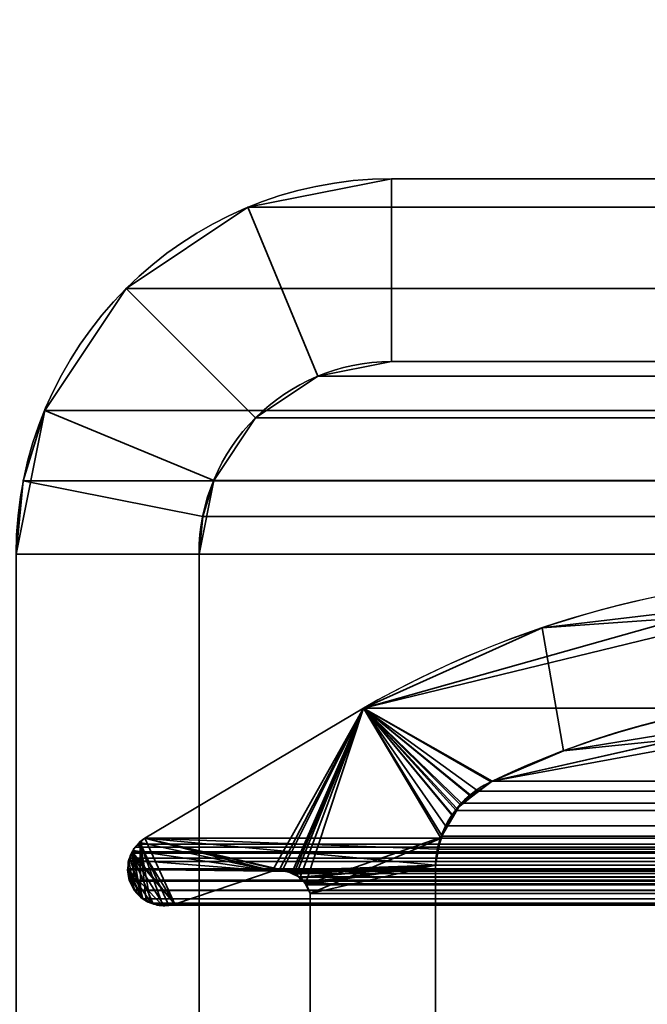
# Model space of a CAD drawing. Header units: millimetres. Extents: x -603 to 3703, y -120 to 193.
# Tile 329 of 656: x 1011 to 1016, y 11 to 19. Entities that reach past the tile are written whole.
import ezdxf

# ---------------------------------------------------------------- set-up
doc = ezdxf.new("R2010")
doc.units = ezdxf.units.MM
doc.layers.add('152', color=7, linetype='Continuous', true_color=0xffffff)

# ---------------------------------------------------------------- blocks, each defined once
blk = doc.blocks.new('UG_SURFACE_002')
at = {"layer": '152', "color": 252, "linetype": 'Continuous', "lineweight": 35}
for points in [[(2177.5, -35, 2213.0001), (2177.5, 174.4, 2213.0001), (822.5, 174.4, 2213.0001), (822.5, -35, 2213.0001)], [(972.5, -35, 2063), (972.5, 174.4, 2063), (2027.4999, 174.4, 2063), (2027.4999, -35, 2063)]]:
    blk.add_3dface(points, dxfattribs=at)
blk = doc.blocks.new('UG_SURFACE_087')
at = {"layer": '152', "color": 252, "linetype": 'Continuous', "lineweight": 35}
for points in [[(1014.08, 17.5, 2019.4199), (1014.08, 17.5, -7), (1012.9013, 17.2655, -7), (1012.9013, 17.2655, 2020.5986)], [(1014.08, 17.5, 2019.4199), (1012.9013, 17.2655, 2020.5986), (1013.4754, 15.8797, 2020.0245), (1014.08, 16, 2019.4199)], [(1014.08, 16, -7), (1013.4754, 15.8797, -7), (1012.9013, 17.2655, -7), (1014.08, 17.5, -7)], [(1014.08, 17.5, 2019.4199), (1022.39, 17.5, 2011.1101), (1022.39, 17.5, -7), (1014.08, 17.5, -7)], [(1014.08, 16, 2019.4199), (1022.39, 16, 2011.1101), (1022.39, 17.5, 2011.1101), (1014.08, 17.5, 2019.4199)], [(1014.08, 17.5, -7), (1022.39, 17.5, -7), (1022.39, 16, -7), (1014.08, 16, -7)], [(1012.9013, 17.2655, 2020.5986), (1012.9013, 17.2655, -7), (1011.9021, 16.5979, -7), (1011.9021, 16.5979, 2021.5979)], [(1012.9013, 17.2655, 2020.5986), (1011.9021, 16.5979, 2021.5979), (1012.9628, 15.5372, 2020.5371), (1013.4754, 15.8797, 2020.0245)], [(1011.9021, 16.5979, -7), (1012.9013, 17.2655, -7), (1013.4754, 15.8797, -7), (1012.9628, 15.5372, -7)], [(1011.9021, 16.5979, 2021.5979), (1011.9021, 16.5979, -7), (1011.2344, 15.5987, -7), (1011.2344, 15.5987, 2022.2654)], [(1012.6203, 15.0246, 2020.8797), (1012.9628, 15.5372, 2020.5371), (1011.9021, 16.5979, 2021.5979), (1011.2344, 15.5987, 2022.2654)], [(1012.9628, 15.5372, -7), (1012.6203, 15.0246, -7), (1011.2344, 15.5987, -7), (1011.9021, 16.5979, -7)], [(1013.4754, 15.8797, 2020.0245), (1013.4754, 15.8797, -7), (1014.08, 16, -7), (1014.08, 16, 2019.4199)], [(1014.08, 16, 2019.4199), (1014.08, 16, -7), (1022.39, 16, -7), (1022.39, 16, 2011.1101)], [(1012.9628, 15.5372, 2020.5371), (1012.9628, 15.5372, -7), (1013.4754, 15.8797, -7), (1013.4754, 15.8797, 2020.0245)], [(1011, 14.42, -7), (1011.0592, 15.0209, 2022.4409), (1011.2344, 15.5987, 2022.2654)], [(1011.2344, 15.5987, 2022.2654), (1011.2344, 15.5987, -7), (1011, 14.42, -7)], [(1011, 14.42, -7), (1011.2344, 15.5987, -7), (1012.6203, 15.0246, -7), (1012.5, 14.42, -7)], [(1012.5303, 14.7282, 2020.9696), (1012.6203, 15.0246, 2020.8797), (1011.2344, 15.5987, 2022.2654), (1011.0592, 15.0209, 2022.4409)], [(1012.6203, 15.0246, 2020.8797), (1012.6203, 15.0246, -7), (1012.9628, 15.5372, -7), (1012.9628, 15.5372, 2020.5371)], [(1011, 14.42, -7), (1011, 14.42, 2022.5), (1011.0592, 15.0209, 2022.4409)], [(1012.5, 14.42, 2020.9999), (1012.5303, 14.7282, 2020.9696), (1011.0592, 15.0209, 2022.4409), (1011, 14.42, 2022.5)], [(1012.5, 14.42, -7), (1012.6203, 15.0246, -7), (1012.6203, 15.0246, 2020.8797)], [(1012.6203, 15.0246, 2020.8797), (1012.5303, 14.7282, 2020.9696), (1012.5, 14.42, -7)], [(1012.5303, 14.7282, 2020.9696), (1012.5, 14.42, 2020.9999), (1012.5, 14.42, -7)], [(1011, 14.42, 2022.5), (1011, -46.92, 2022.5), (1012.5, -46.92, 2020.9999), (1012.5, 14.42, 2020.9999)], [(1012.5, 14.42, -7), (1012.5, -46.92, -7), (1011, -46.92, -7), (1011, 14.42, -7)], [(1012.5, -46.92, 2020.9999), (1012.5, -46.92, -7), (1012.5, 14.42, -7), (1012.5, 14.42, 2020.9999)]]:
    blk.add_3dface(points, dxfattribs=at)
blk = doc.blocks.new('UG_SURFACE_088')
at = {"layer": '152', "color": 252, "linetype": 'Continuous', "lineweight": 35}
for points in [[(1014.08, 17.5, 2019.4199), (1014.08, 17.5, -7), (1012.9013, 17.2655, -7), (1012.9013, 17.2655, 2020.5986)], [(1014.08, 17.5, 2019.4199), (1012.9013, 17.2655, 2020.5986), (1013.4754, 15.8797, 2020.0245), (1014.08, 16, 2019.4199)], [(1014.08, 16, -7), (1013.4754, 15.8797, -7), (1012.9013, 17.2655, -7), (1014.08, 17.5, -7)], [(1014.08, 17.5, 2019.4199), (1022.39, 17.5, 2011.1101), (1022.39, 17.5, -7), (1014.08, 17.5, -7)], [(1014.08, 16, 2019.4199), (1022.39, 16, 2011.1101), (1022.39, 17.5, 2011.1101), (1014.08, 17.5, 2019.4199)], [(1014.08, 17.5, -7), (1022.39, 17.5, -7), (1022.39, 16, -7), (1014.08, 16, -7)], [(1012.9013, 17.2655, 2020.5986), (1012.9013, 17.2655, -7), (1011.9021, 16.5979, -7), (1011.9021, 16.5979, 2021.5979)], [(1012.9013, 17.2655, 2020.5986), (1011.9021, 16.5979, 2021.5979), (1012.9628, 15.5372, 2020.5371), (1013.4754, 15.8797, 2020.0245)], [(1011.9021, 16.5979, -7), (1012.9013, 17.2655, -7), (1013.4754, 15.8797, -7), (1012.9628, 15.5372, -7)], [(1011.9021, 16.5979, 2021.5979), (1011.9021, 16.5979, -7), (1011.2344, 15.5987, -7), (1011.2344, 15.5987, 2022.2654)], [(1012.6203, 15.0246, 2020.8797), (1012.9628, 15.5372, 2020.5371), (1011.9021, 16.5979, 2021.5979), (1011.2344, 15.5987, 2022.2654)], [(1012.9628, 15.5372, -7), (1012.6203, 15.0246, -7), (1011.2344, 15.5987, -7), (1011.9021, 16.5979, -7)], [(1013.4754, 15.8797, 2020.0245), (1013.4754, 15.8797, -7), (1014.08, 16, -7), (1014.08, 16, 2019.4199)], [(1014.08, 16, 2019.4199), (1014.08, 16, -7), (1022.39, 16, -7), (1022.39, 16, 2011.1101)], [(1012.9628, 15.5372, 2020.5371), (1012.9628, 15.5372, -7), (1013.4754, 15.8797, -7), (1013.4754, 15.8797, 2020.0245)], [(1011, 14.42, -7), (1011.0592, 15.0209, 2022.4409), (1011.2344, 15.5987, 2022.2654)], [(1011.2344, 15.5987, 2022.2654), (1011.2344, 15.5987, -7), (1011, 14.42, -7)], [(1011, 14.42, -7), (1011.2344, 15.5987, -7), (1012.6203, 15.0246, -7), (1012.5, 14.42, -7)], [(1012.5303, 14.7282, 2020.9696), (1012.6203, 15.0246, 2020.8797), (1011.2344, 15.5987, 2022.2654), (1011.0592, 15.0209, 2022.4409)], [(1012.6203, 15.0246, 2020.8797), (1012.6203, 15.0246, -7), (1012.9628, 15.5372, -7), (1012.9628, 15.5372, 2020.5371)], [(1011, 14.42, -7), (1011, 14.42, 2022.5), (1011.0592, 15.0209, 2022.4409)], [(1012.5, 14.42, 2020.9999), (1012.5303, 14.7282, 2020.9696), (1011.0592, 15.0209, 2022.4409), (1011, 14.42, 2022.5)], [(1012.5, 14.42, -7), (1012.6203, 15.0246, -7), (1012.6203, 15.0246, 2020.8797)], [(1012.6203, 15.0246, 2020.8797), (1012.5303, 14.7282, 2020.9696), (1012.5, 14.42, -7)], [(1012.5303, 14.7282, 2020.9696), (1012.5, 14.42, 2020.9999), (1012.5, 14.42, -7)], [(1011, 14.42, 2022.5), (1011, -46.92, 2022.5), (1012.5, -46.92, 2020.9999), (1012.5, 14.42, 2020.9999)], [(1012.5, 14.42, -7), (1012.5, -46.92, -7), (1011, -46.92, -7), (1011, 14.42, -7)], [(1012.5, -46.92, 2020.9999), (1012.5, -46.92, -7), (1012.5, 14.42, -7), (1012.5, 14.42, 2020.9999)]]:
    blk.add_3dface(points, dxfattribs=at)
blk = doc.blocks.new('UG_SURFACE_089')
at = {"layer": '152', "color": 252, "linetype": 'Continuous', "lineweight": 35}
for points in [[(1985.92, 17.5, 2019.4199), (1014.08, 17.5, 2019.4199), (1012.9013, 17.2655, 2020.5986), (1987.0987, 17.2655, 2020.5986)], [(1014.08, 16, 2019.4199), (1013.4754, 15.8797, 2020.0245), (1012.9013, 17.2655, 2020.5986), (1014.08, 17.5, 2019.4199)], [(1014.08, 17.5, 2019.4199), (1985.92, 17.5, 2019.4199), (1977.61, 17.5, 2011.1101), (1022.39, 17.5, 2011.1101)], [(1014.08, 17.5, 2019.4199), (1022.39, 17.5, 2011.1101), (1022.39, 16, 2011.1101), (1014.08, 16, 2019.4199)], [(1987.0987, 17.2655, 2020.5986), (1012.9013, 17.2655, 2020.5986), (1011.9021, 16.5979, 2021.5979), (1988.0979, 16.5979, 2021.5979)], [(1013.4754, 15.8797, 2020.0245), (1012.9628, 15.5372, 2020.5371), (1011.9021, 16.5979, 2021.5979), (1012.9013, 17.2655, 2020.5986)], [(1988.0979, 16.5979, 2021.5979), (1011.9021, 16.5979, 2021.5979), (1011.2344, 15.5987, 2022.2654), (1988.7656, 15.5987, 2022.2654)], [(1011.2344, 15.5987, 2022.2654), (1011.9021, 16.5979, 2021.5979), (1012.9628, 15.5372, 2020.5371), (1012.6203, 15.0246, 2020.8797)], [(1986.5246, 15.8797, 2020.0245), (1013.4754, 15.8797, 2020.0245), (1014.08, 16, 2019.4199), (1985.92, 16, 2019.4199)], [(1014.08, 16, 2019.4199), (1022.39, 16, 2011.1101), (1977.61, 16, 2011.1101), (1985.92, 16, 2019.4199)], [(1987.0372, 15.5372, 2020.5371), (1012.9628, 15.5372, 2020.5371), (1013.4754, 15.8797, 2020.0245), (1986.5246, 15.8797, 2020.0245)], [(1988.9408, 15.0209, 2022.4409), (1988.7656, 15.5987, 2022.2654), (1011.2344, 15.5987, 2022.2654), (1011.0592, 15.0209, 2022.4409)], [(1011.0592, 15.0209, 2022.4409), (1011.2344, 15.5987, 2022.2654), (1012.6203, 15.0246, 2020.8797), (1012.5303, 14.7282, 2020.9696)], [(1987.3797, 15.0246, 2020.8797), (1012.6203, 15.0246, 2020.8797), (1012.9628, 15.5372, 2020.5371), (1987.0372, 15.5372, 2020.5371)], [(1011.0592, 15.0209, 2022.4409), (1011, 14.42, 2022.5), (1989, 14.42, 2022.5)], [(1011, 14.42, 2022.5), (1011.0592, 15.0209, 2022.4409), (1012.5303, 14.7282, 2020.9696), (1012.5, 14.42, 2020.9999)], [(1011.0592, 15.0209, 2022.4409), (1989, 14.42, 2022.5), (1988.9408, 15.0209, 2022.4409)], [(1012.5303, 14.7282, 2020.9696), (1012.6203, 15.0246, 2020.8797), (1987.3797, 15.0246, 2020.8797), (1987.4697, 14.7282, 2020.9696)], [(1987.5, 14.42, 2020.9999), (1012.5, 14.42, 2020.9999), (1012.5303, 14.7282, 2020.9696)], [(1987.4697, 14.7282, 2020.9696), (1987.5, 14.42, 2020.9999), (1012.5303, 14.7282, 2020.9696)], [(1011, -46.92, 2022.5), (1989, -46.92, 2022.5), (1989, 14.42, 2022.5), (1011, 14.42, 2022.5)], [(1011, -46.92, 2022.5), (1011, 14.42, 2022.5), (1012.5, 14.42, 2020.9999), (1012.5, -46.92, 2020.9999)], [(1012.5, -46.92, 2020.9999), (1012.5, 14.42, 2020.9999), (1987.5, 14.42, 2020.9999), (1987.5, -46.92, 2020.9999)]]:
    blk.add_3dface(points, dxfattribs=at)
blk = doc.blocks.new('UG_SURFACE_143')
at = {"layer": '152', "color": 7, "linetype": 'Continuous', "lineweight": 35}
for points in [[(1013.8481, 13.1555, -7), (1013.8481, 13.1555, 2019.6519), (1016.4779, 13.897, 2017.0221)], [(1016.4779, 13.897, 2017.0221), (1015.3143, 13.8135, -7), (1013.8481, 13.1555, -7)], [(1016.4779, 13.897, 2017.0221), (1013.8481, 13.1555, 2019.6519), (1014.905, 12.5565, 2018.595), (1017.2384, 12.9862, 2016.2616)], [(1016.4779, 13.897, 2017.0221), (1016.467, 13.9521, -7), (1015.3143, 13.8135, -7)], [(1017.2375, 13.0907, -7), (1015.4905, 12.8066, -7), (1015.3143, 13.8135, -7), (1016.467, 13.9521, -7)], [(1013.8481, 13.1555, -7), (1015.3143, 13.8135, -7), (1015.4905, 12.8066, -7), (1014.905, 12.5565, -7)], [(1012.0555, 12.0875, 2021.4446), (1013.8481, 13.1555, 2019.6519), (1013.8481, 13.1555, -7), (1012.0555, 12.0875, -7)], [(1014.5861, 12.2703, -7), (1014.4794, 12.0884, -7), (1012.0555, 12.0875, -7), (1013.8481, 13.1555, -7)], [(1012.3029, 11.5484, 2021.1971), (1013.1004, 11.8171, 2020.3996), (1013.8481, 13.1555, 2019.6519), (1012.0555, 12.0875, 2021.4446)], [(1013.1004, 11.8171, 2020.3996), (1013.1561, 11.826, 2020.344), (1013.8481, 13.1555, 2019.6519)], [(1013.8481, 13.1555, 2019.6519), (1013.1561, 11.826, 2020.344), (1013.1809, 11.8207, 2020.3192)], [(1013.1809, 11.8207, 2020.3192), (1013.2604, 11.8037, 2020.2396), (1013.8481, 13.1555, 2019.6519)], [(1013.2604, 11.8037, 2020.2396), (1013.2774, 11.8, 2020.2227), (1013.8481, 13.1555, 2019.6519)], [(1013.8481, 13.1555, 2019.6519), (1013.2774, 11.8, 2020.2227), (1013.2958, 11.7898, 2020.2043)], [(1013.8481, 13.1555, 2019.6519), (1013.2958, 11.7898, 2020.2043), (1013.3264, 11.7604, 2020.1735)], [(1013.3264, 11.7604, 2020.1735), (1013.3741, 11.7145, 2020.1259), (1013.8481, 13.1555, 2019.6519)], [(1014.4815, 12.0946, 2019.0184), (1013.8481, 13.1555, 2019.6519), (1013.3741, 11.7145, 2020.1259), (1013.3773, 11.7075, 2020.1228)], [(1013.8481, 13.1555, -7), (1014.905, 12.5565, -7), (1014.7371, 12.4344, -7)], [(1013.8481, 13.1555, -7), (1014.6414, 12.3646, -7), (1014.5861, 12.2703, -7)], [(1014.7371, 12.4344, -7), (1014.6414, 12.3646, -7), (1013.8481, 13.1555, -7)], [(1013.8481, 13.1555, 2019.6519), (1014.8951, 12.552, 2018.605), (1014.905, 12.5565, 2018.595)], [(1013.8481, 13.1555, 2019.6519), (1014.614, 12.3326, 2018.8861), (1014.7356, 12.4275, 2018.7645)], [(1014.7356, 12.4275, 2018.7645), (1014.8951, 12.552, 2018.605), (1013.8481, 13.1555, 2019.6519)], [(1013.8481, 13.1555, 2019.6519), (1014.4815, 12.0946, 2019.0184), (1014.5797, 12.2708, 2018.9204)], [(1014.5797, 12.2708, 2018.9204), (1014.614, 12.3326, 2018.8861), (1013.8481, 13.1555, 2019.6519)], [(1015.4905, 12.8066, -7), (1017.2375, 13.0907, -7), (1017.2384, 12.9862, 2016.2616)], [(1017.2384, 12.9862, 2016.2616), (1014.905, 12.5565, 2018.595), (1015.4905, 12.8066, -7)], [(1014.905, 12.5565, 2018.595), (1014.905, 12.5565, -7), (1015.4905, 12.8066, -7)], [(1014.8951, 12.552, 2018.605), (1014.7356, 12.4275, 2018.7645), (1014.7371, 12.4344, -7)], [(1014.7371, 12.4344, -7), (1014.905, 12.5565, -7), (1014.905, 12.5565, 2018.595)], [(1014.905, 12.5565, 2018.595), (1014.8951, 12.552, 2018.605), (1014.7371, 12.4344, -7)], [(1014.5861, 12.2703, -7), (1014.6414, 12.3646, -7), (1014.614, 12.3326, 2018.8861)], [(1014.7356, 12.4275, 2018.7645), (1014.614, 12.3326, 2018.8861), (1014.6414, 12.3646, -7)], [(1014.6414, 12.3646, -7), (1014.7371, 12.4344, -7), (1014.7356, 12.4275, 2018.7645)], [(1014.614, 12.3326, 2018.8861), (1014.5797, 12.2708, 2018.9204), (1014.5861, 12.2703, -7)], [(1014.479, 12.086, -7), (1014.4794, 12.0884, -7), (1014.5797, 12.2708, 2018.9204)], [(1014.5797, 12.2708, 2018.9204), (1014.4815, 12.0946, 2019.0184), (1014.479, 12.086, -7)], [(1014.4794, 12.0884, -7), (1014.5861, 12.2703, -7), (1014.5797, 12.2708, 2018.9204)], [(1012.0215, 11.6138, 2021.4784), (1012.0168, 12.0506, 2021.4832), (1011.9674, 12.0036, 2021.5325), (1011.9601, 11.9877, 2021.5399)], [(1011.9607, 11.9883, -7), (1011.9668, 12.0027, -7), (1012.0183, 12.052, -7), (1013.1004, 11.8171, -7)], [(1012.0168, 12.0506, 2021.4832), (1012.0183, 12.052, -7), (1011.9668, 12.0027, -7)], [(1011.9668, 12.0027, -7), (1011.9674, 12.0036, 2021.5325), (1012.0168, 12.0506, 2021.4832)], [(1012.0183, 12.052, -7), (1012.0168, 12.0506, 2021.4832), (1012.0555, 12.0875, 2021.4446)], [(1012.0555, 12.0875, 2021.4446), (1012.0168, 12.0506, 2021.4832), (1012.2522, 11.5372, 2021.2479), (1012.3029, 11.5484, 2021.1971)], [(1012.0168, 12.0506, 2021.4832), (1012.0215, 11.6138, 2021.4784), (1012.0674, 11.573, 2021.4326)], [(1012.0674, 11.573, 2021.4326), (1012.0983, 11.558, 2021.4016), (1012.1031, 11.5573, 2021.3969), (1012.0168, 12.0506, 2021.4832)], [(1012.1031, 11.5573, 2021.3969), (1012.2006, 11.5442, 2021.2994), (1012.0168, 12.0506, 2021.4832)], [(1012.2006, 11.5442, 2021.2994), (1012.2522, 11.5372, 2021.2479), (1012.0168, 12.0506, 2021.4832)], [(1012.0555, 12.0875, 2021.4446), (1012.0555, 12.0875, -7), (1012.0183, 12.052, -7)], [(1012.0183, 12.052, -7), (1012.0555, 12.0875, -7), (1013.1004, 11.8171, -7)], [(1012.0555, 12.0875, -7), (1014.4794, 12.0884, -7), (1014.479, 12.086, -7)], [(1012.0555, 12.0875, -7), (1013.2041, 11.8235, -7), (1013.1816, 11.8221, -7)], [(1012.0555, 12.0875, -7), (1014.4385, 11.8663, -7), (1013.2041, 11.8235, -7)], [(1013.1816, 11.8221, -7), (1013.1004, 11.8171, -7), (1012.0555, 12.0875, -7)], [(1014.479, 12.086, -7), (1014.4385, 11.8663, -7), (1012.0555, 12.0875, -7)], [(1013.3773, 11.7075, 2020.1228), (1013.4112, 11.6334, 2020.0887), (1014.4799, 12.0856, 2019.0201), (1014.4815, 12.0946, 2019.0184)], [(1014.4385, 11.8663, 2019.0616), (1014.4799, 12.0856, 2019.0201), (1013.4112, 11.6334, 2020.0887)], [(1014.4385, 11.8663, -7), (1014.479, 12.086, -7), (1014.4799, 12.0856, 2019.0201)], [(1014.4799, 12.0856, 2019.0201), (1014.4385, 11.8663, 2019.0616), (1014.4385, 11.8663, -7)], [(1014.4815, 12.0946, 2019.0184), (1014.4799, 12.0856, 2019.0201), (1014.479, 12.086, -7)], [(1011.928, 11.9101, -7), (1011.9251, 11.9111, 2021.575), (1011.9601, 11.9877, 2021.5399)], [(1011.9636, 11.6737, 2021.5364), (1011.9601, 11.9877, 2021.5399), (1011.9251, 11.9111, 2021.575)], [(1011.9601, 11.9877, 2021.5399), (1011.9607, 11.9883, -7), (1011.928, 11.9101, -7)], [(1013.1004, 11.8171, -7), (1011.928, 11.9101, -7), (1011.9607, 11.9883, -7)], [(1011.9607, 11.9883, -7), (1011.9601, 11.9877, 2021.5399), (1011.9674, 12.0036, 2021.5325)], [(1011.9636, 11.6737, 2021.5364), (1011.9712, 11.6585, 2021.5287), (1012.0215, 11.6138, 2021.4784), (1011.9601, 11.9877, 2021.5399)], [(1011.9674, 12.0036, 2021.5325), (1011.9668, 12.0027, -7), (1011.9607, 11.9883, -7)], [(1011.9251, 11.9111, 2021.575), (1011.9241, 11.9091, 2021.5757), (1011.9152, 11.8302, 2021.5847), (1011.9636, 11.6737, 2021.5364)], [(1011.9203, 11.8303, -7), (1011.9152, 11.8302, 2021.5847), (1011.9241, 11.9091, 2021.5757)], [(1011.9202, 11.8916, -7), (1011.9241, 11.9091, 2021.5757), (1011.9251, 11.9111, 2021.575)], [(1011.9251, 11.9111, 2021.575), (1011.928, 11.9101, -7), (1011.9202, 11.8916, -7)], [(1011.9203, 11.8303, -7), (1011.9202, 11.8916, -7), (1011.928, 11.9101, -7), (1013.1004, 11.8171, -7)], [(1011.9241, 11.9091, 2021.5757), (1011.9202, 11.8916, -7), (1011.9203, 11.8303, -7)], [(1011.9281, 11.7445, 2021.5719), (1011.9146, 11.8249, 2021.5855), (1011.9203, 11.8303, -7)], [(1011.9146, 11.8249, 2021.5855), (1011.9152, 11.8302, 2021.5847), (1011.9203, 11.8303, -7)], [(1011.9152, 11.8302, 2021.5847), (1011.9146, 11.8249, 2021.5855), (1011.9281, 11.7445, 2021.5719), (1011.9636, 11.6737, 2021.5364)], [(1011.9203, 11.8303, -7), (1011.9205, 11.7742, -7), (1011.9281, 11.7445, 2021.5719)], [(1011.9203, 11.8303, -7), (1012.0215, 11.6109, -7), (1011.9888, 11.6366, -7), (1011.9672, 11.675, -7)], [(1011.9203, 11.8303, -7), (1012.1043, 11.5606, -7), (1012.0749, 11.5689, -7), (1012.0215, 11.6109, -7)], [(1011.9203, 11.8303, -7), (1013.1004, 11.8171, -7), (1012.3029, 11.5484, -7), (1012.1998, 11.5363, -7)], [(1012.1998, 11.5363, -7), (1012.1928, 11.5355, -7), (1012.1043, 11.5606, -7), (1011.9203, 11.8303, -7)], [(1011.9672, 11.675, -7), (1011.9281, 11.7445, -7), (1011.9205, 11.7742, -7), (1011.9203, 11.8303, -7)], [(1013.1004, 11.8171, 2020.3996), (1012.3029, 11.5484, 2021.1971), (1012.3029, 11.5484, -7), (1013.1004, 11.8171, -7)], [(1013.1809, 11.8207, 2020.3192), (1013.1561, 11.826, 2020.344), (1013.1004, 11.8171, -7)], [(1013.1561, 11.826, 2020.344), (1013.1004, 11.8171, 2020.3996), (1013.1004, 11.8171, -7)], [(1013.1004, 11.8171, -7), (1013.1816, 11.8221, -7), (1013.1809, 11.8207, 2020.3192)], [(1013.1809, 11.8207, 2020.3192), (1013.1816, 11.8221, -7), (1013.2041, 11.8235, -7)], [(1013.2604, 11.8037, 2020.2396), (1013.1809, 11.8207, 2020.3192), (1013.2041, 11.8235, -7)], [(1013.2594, 11.8038, -7), (1013.2041, 11.8235, -7), (1014.4385, 11.8663, -7)], [(1013.2041, 11.8235, -7), (1013.2594, 11.8038, -7), (1013.2604, 11.8037, 2020.2396)], [(1014.4385, 11.8663, -7), (1013.2912, 11.7925, -7), (1013.2594, 11.8038, -7)], [(1013.2958, 11.7898, 2020.2043), (1013.2594, 11.8038, -7), (1013.2912, 11.7925, -7)], [(1013.2958, 11.7898, 2020.2043), (1013.2774, 11.8, 2020.2227), (1013.2594, 11.8038, -7)], [(1013.2774, 11.8, 2020.2227), (1013.2604, 11.8037, 2020.2396), (1013.2594, 11.8038, -7)], [(1013.3255, 11.7618, -7), (1013.2912, 11.7925, -7), (1014.4385, 11.8663, -7)], [(1014.4385, 11.8663, -7), (1013.3674, 11.724, -7), (1013.3255, 11.7618, -7)], [(1013.3756, 11.7071, -7), (1013.3674, 11.724, -7), (1014.4385, 11.8663, -7)], [(1014.4385, 11.8663, -7), (1013.4112, 11.6334, -7), (1013.3756, 11.7071, -7)], [(1014.4385, 11.8663, -7), (1014.4385, 6.7187, -7), (1013.4112, 7.3541, -7), (1013.4112, 11.6334, -7)], [(1014.4385, 6.7187, 2019.0616), (1014.4385, 11.8663, 2019.0616), (1013.4112, 11.6334, 2020.0887), (1013.4112, 7.3541, 2020.0887)], [(1014.4385, 6.7187, -7), (1014.4385, 11.8663, -7), (1014.4385, 11.8663, 2019.0616), (1014.4385, 6.7187, 2019.0616)], [(1011.9205, 11.7742, -7), (1011.9281, 11.7445, -7), (1011.9281, 11.7445, 2021.5719)], [(1011.9281, 11.7445, -7), (1011.9672, 11.675, -7), (1011.9636, 11.6737, 2021.5364)], [(1011.9636, 11.6737, 2021.5364), (1011.9281, 11.7445, 2021.5719), (1011.9281, 11.7445, -7)], [(1013.2912, 11.7925, -7), (1013.3255, 11.7618, -7), (1013.3264, 11.7604, 2020.1735)], [(1013.3264, 11.7604, 2020.1735), (1013.2958, 11.7898, 2020.2043), (1013.2912, 11.7925, -7)], [(1013.3741, 11.7145, 2020.1259), (1013.3255, 11.7618, -7), (1013.3674, 11.724, -7)], [(1013.3741, 11.7145, 2020.1259), (1013.3264, 11.7604, 2020.1735), (1013.3255, 11.7618, -7)], [(1013.3674, 11.724, -7), (1013.3756, 11.7071, -7), (1013.3773, 11.7075, 2020.1228)], [(1013.3773, 11.7075, 2020.1228), (1013.3741, 11.7145, 2020.1259), (1013.3674, 11.724, -7)], [(1011.9712, 11.6585, 2021.5287), (1011.9636, 11.6737, 2021.5364), (1011.9672, 11.675, -7)], [(1011.9672, 11.675, -7), (1011.9888, 11.6366, -7), (1011.9712, 11.6585, 2021.5287)], [(1012.0215, 11.6138, 2021.4784), (1011.9712, 11.6585, 2021.5287), (1011.9888, 11.6366, -7)], [(1011.9888, 11.6366, -7), (1012.0215, 11.6109, -7), (1012.0215, 11.6138, 2021.4784)], [(1013.4112, 11.6334, 2020.0887), (1013.3773, 11.7075, 2020.1228), (1013.3756, 11.7071, -7)], [(1013.3756, 11.7071, -7), (1013.4112, 11.6334, -7), (1013.4112, 11.6334, 2020.0887)], [(1012.0674, 11.573, 2021.4326), (1012.0215, 11.6138, 2021.4784), (1012.0215, 11.6109, -7)], [(1012.0215, 11.6109, -7), (1012.0749, 11.5689, -7), (1012.0674, 11.573, 2021.4326)], [(1012.0983, 11.558, 2021.4016), (1012.0674, 11.573, 2021.4326), (1012.0749, 11.5689, -7)], [(1012.0749, 11.5689, -7), (1012.1043, 11.5606, -7), (1012.1031, 11.5573, 2021.3969)], [(1012.1031, 11.5573, 2021.3969), (1012.0983, 11.558, 2021.4016), (1012.0749, 11.5689, -7)], [(1012.2006, 11.5442, 2021.2994), (1012.1031, 11.5573, 2021.3969), (1012.1043, 11.5606, -7)], [(1012.1043, 11.5606, -7), (1012.1928, 11.5355, -7), (1012.2006, 11.5442, 2021.2994)], [(1013.4112, 7.3541, 2020.0887), (1013.4112, 11.6334, 2020.0887), (1013.4112, 11.6334, -7), (1013.4112, 7.3541, -7)], [(1012.1928, 11.5355, -7), (1012.1998, 11.5363, -7), (1012.2006, 11.5442, 2021.2994)], [(1012.1998, 11.5363, -7), (1012.3029, 11.5484, -7), (1012.3029, 11.5484, 2021.1971)], [(1012.3029, 11.5484, 2021.1971), (1012.2522, 11.5372, 2021.2479), (1012.1998, 11.5363, -7)], [(1012.2522, 11.5372, 2021.2479), (1012.2006, 11.5442, 2021.2994), (1012.1998, 11.5363, -7)]]:
    blk.add_3dface(points, dxfattribs=at)
blk = doc.blocks.new('UG_SURFACE_144')
at = {"layer": '152', "color": 7, "linetype": 'Continuous', "lineweight": 35}
for points in [[(1013.8481, 13.1555, 2019.6519), (1985.35, 13.5578, 2018.8501), (1983.6956, 13.8669, 2017.1957)], [(1983.6956, 13.8669, 2017.1957), (1016.3209, 13.7583, 2017.179), (1013.8481, 13.1555, 2019.6519)], [(1017.064, 13.0446, 2016.4361), (1014.905, 12.5565, 2018.595), (1013.8481, 13.1555, 2019.6519), (1016.3209, 13.7583, 2017.179)], [(1013.8481, 13.1555, 2019.6519), (1986.1519, 13.1555, 2019.6519), (1985.35, 13.5578, 2018.8501)], [(1014.4928, 12.1065, 2019.0072), (1014.4547, 11.9977, 2019.0454), (1012.0555, 12.0875, 2021.4446), (1013.8481, 13.1555, 2019.6519)], [(1987.9445, 12.0875, 2021.4446), (1986.1519, 13.1555, 2019.6519), (1013.8481, 13.1555, 2019.6519), (1012.0555, 12.0875, 2021.4446)], [(1013.8481, 13.1555, 2019.6519), (1014.522, 12.19, 2018.9781), (1014.4928, 12.1065, 2019.0072)], [(1013.8481, 13.1555, 2019.6519), (1014.905, 12.5565, 2018.595), (1014.7902, 12.4748, 2018.7099)], [(1013.8481, 13.1555, 2019.6519), (1014.653, 12.3772, 2018.847), (1014.6101, 12.3159, 2018.8899)], [(1014.6101, 12.3159, 2018.8899), (1014.522, 12.19, 2018.9781), (1013.8481, 13.1555, 2019.6519)], [(1014.7902, 12.4748, 2018.7099), (1014.653, 12.3772, 2018.847), (1013.8481, 13.1555, 2019.6519)], [(1985.095, 12.5565, 2018.595), (1014.905, 12.5565, 2018.595), (1017.064, 13.0446, 2016.4361)], [(1014.7902, 12.4748, 2018.7099), (1014.905, 12.5565, 2018.595), (1985.095, 12.5565, 2018.595)], [(1985.095, 12.5565, 2018.595), (1985.2128, 12.484, 2018.7128), (1014.7902, 12.4748, 2018.7099)], [(1985.2703, 12.4486, 2018.7702), (1014.6101, 12.3159, 2018.8899), (1014.653, 12.3772, 2018.847)], [(1985.2703, 12.4486, 2018.7702), (1985.3896, 12.3134, 2018.8897), (1014.6101, 12.3159, 2018.8899)], [(1014.653, 12.3772, 2018.847), (1014.7902, 12.4748, 2018.7099), (1985.2128, 12.484, 2018.7128)], [(1985.2128, 12.484, 2018.7128), (1985.2703, 12.4486, 2018.7702), (1014.653, 12.3772, 2018.847)], [(1014.522, 12.19, 2018.9781), (1014.6101, 12.3159, 2018.8899), (1985.3896, 12.3134, 2018.8897)], [(1985.3896, 12.3134, 2018.8897), (1985.442, 12.2541, 2018.9421), (1014.522, 12.19, 2018.9781)], [(1985.442, 12.2541, 2018.9421), (1014.4928, 12.1065, 2019.0072), (1014.522, 12.19, 2018.9781)], [(1985.442, 12.2541, 2018.9421), (1985.5098, 12.1077, 2019.0098), (1014.4928, 12.1065, 2019.0072)], [(1012.0012, 12.0382, 2021.4989), (1012.0555, 12.0875, 2021.4446), (1013.1004, 11.8171, 2020.3996), (1012.3029, 11.5484, 2021.1971)], [(1012.0555, 12.0875, 2021.4446), (1012.0012, 12.0382, 2021.4989), (1987.998, 12.0364, 2021.498)], [(1012.0555, 12.0875, 2021.4446), (1013.1871, 11.8202, 2020.313), (1013.1145, 11.8176, 2020.3855)], [(1012.0555, 12.0875, 2021.4446), (1014.4385, 11.8663, 2019.0616), (1013.2166, 11.8212, 2020.2832), (1013.1871, 11.8202, 2020.313)], [(1013.1145, 11.8176, 2020.3855), (1013.1004, 11.8171, 2020.3996), (1012.0555, 12.0875, 2021.4446)], [(1014.4547, 11.9977, 2019.0454), (1014.4385, 11.8663, 2019.0616), (1012.0555, 12.0875, 2021.4446)], [(1987.998, 12.0364, 2021.498), (1987.9445, 12.0875, 2021.4446), (1012.0555, 12.0875, 2021.4446)], [(1014.4547, 11.9977, 2019.0454), (1014.4928, 12.1065, 2019.0072), (1985.5098, 12.1077, 2019.0098)], [(1985.5098, 12.1077, 2019.0098), (1985.5249, 12.0751, 2019.0248), (1014.4547, 11.9977, 2019.0454)], [(1985.5249, 12.0751, 2019.0248), (1985.5615, 11.8663, 2019.0616), (1014.4547, 11.9977, 2019.0454)], [(1011.9319, 11.9258, 2021.5681), (1011.9473, 11.9664, 2021.5528), (1012.0391, 11.5917, 2021.461)], [(1988.052, 11.9652, 2021.5521), (1011.9473, 11.9664, 2021.5528), (1011.9319, 11.9258, 2021.5681)], [(1011.9319, 11.9258, 2021.5681), (1988.0691, 11.9316, 2021.569), (1988.052, 11.9652, 2021.5521)], [(1012.3029, 11.5484, 2021.1971), (1011.9473, 11.9664, 2021.5528), (1011.9516, 11.9779, 2021.5485)], [(1011.9516, 11.9779, 2021.5485), (1011.9473, 11.9664, 2021.5528), (1988.052, 11.9652, 2021.5521)], [(1011.9473, 11.9664, 2021.5528), (1012.2087, 11.5429, 2021.2913), (1012.158, 11.54, 2021.342), (1012.1219, 11.5553, 2021.378)], [(1011.9473, 11.9664, 2021.5528), (1012.3029, 11.5484, 2021.1971), (1012.2087, 11.5429, 2021.2913)], [(1012.1219, 11.5553, 2021.378), (1012.0411, 11.5896, 2021.4589), (1012.0391, 11.5917, 2021.461), (1011.9473, 11.9664, 2021.5528)], [(1011.9516, 11.9779, 2021.5485), (1011.976, 12.0155, 2021.524), (1012.0012, 12.0382, 2021.4989), (1012.3029, 11.5484, 2021.1971)], [(1988.052, 11.9652, 2021.5521), (1011.976, 12.0155, 2021.524), (1011.9516, 11.9779, 2021.5485)], [(1012.0012, 12.0382, 2021.4989), (1011.976, 12.0155, 2021.524), (1988.0328, 12.0032, 2021.5328)], [(1011.976, 12.0155, 2021.524), (1988.052, 11.9652, 2021.5521), (1988.0328, 12.0032, 2021.5328)], [(1988.0328, 12.0032, 2021.5328), (1987.998, 12.0364, 2021.498), (1012.0012, 12.0382, 2021.4989)], [(1985.5615, 11.8663, 2019.0616), (1014.4385, 11.8663, 2019.0616), (1014.4547, 11.9977, 2019.0454)], [(1012.0391, 11.5917, 2021.461), (1011.9156, 11.8382, 2021.5845), (1011.9216, 11.8984, 2021.5783), (1011.9319, 11.9258, 2021.5681)], [(1011.9216, 11.8984, 2021.5783), (1011.9156, 11.8382, 2021.5845), (1988.0853, 11.846, 2021.5852)], [(1011.9319, 11.9258, 2021.5681), (1011.9216, 11.8984, 2021.5783), (1988.0853, 11.846, 2021.5852)], [(1011.9319, 11.9258, 2021.5681), (1988.0698, 11.9274, 2021.5697), (1988.0691, 11.9316, 2021.569)], [(1988.0853, 11.846, 2021.5852), (1988.0698, 11.9274, 2021.5697), (1011.9319, 11.9258, 2021.5681)], [(1011.9323, 11.736, 2021.5678), (1011.9281, 11.7445, 2021.5719), (1011.9146, 11.8282, 2021.5855), (1011.9156, 11.8382, 2021.5845)], [(1988.0844, 11.8085, 2021.5845), (1011.9156, 11.8382, 2021.5845), (1011.9146, 11.8282, 2021.5855)], [(1011.9146, 11.8282, 2021.5855), (1011.9281, 11.7445, 2021.5719), (1988.0719, 11.7445, 2021.5719)], [(1988.0719, 11.7445, 2021.5719), (1988.0844, 11.8085, 2021.5845), (1011.9146, 11.8282, 2021.5855)], [(1011.9156, 11.8382, 2021.5845), (1988.085, 11.8384, 2021.585), (1988.0853, 11.846, 2021.5852)], [(1988.0844, 11.8085, 2021.5845), (1988.085, 11.8384, 2021.585), (1011.9156, 11.8382, 2021.5845)], [(1011.9156, 11.8382, 2021.5845), (1012.0391, 11.5917, 2021.461), (1011.9725, 11.6582, 2021.5275)], [(1011.9725, 11.6582, 2021.5275), (1011.9687, 11.662, 2021.5313), (1011.9323, 11.736, 2021.5678), (1011.9156, 11.8382, 2021.5845)], [(1986.8996, 11.8171, 2020.3996), (1987.6971, 11.5484, 2021.1971), (1012.3029, 11.5484, 2021.1971), (1013.1004, 11.8171, 2020.3996)], [(1986.8996, 11.8171, 2020.3996), (1013.1004, 11.8171, 2020.3996), (1013.1145, 11.8176, 2020.3855)], [(1986.8232, 11.8261, 2020.3233), (1013.1145, 11.8176, 2020.3855), (1013.1871, 11.8202, 2020.313)], [(1986.8232, 11.8261, 2020.3233), (1986.8855, 11.8187, 2020.3855), (1013.1145, 11.8176, 2020.3855)], [(1013.1145, 11.8176, 2020.3855), (1986.8855, 11.8187, 2020.3855), (1986.8996, 11.8171, 2020.3996)], [(1013.1871, 11.8202, 2020.313), (1986.8134, 11.8229, 2020.3135), (1986.8232, 11.8261, 2020.3233)], [(1986.8134, 11.8229, 2020.3135), (1013.1871, 11.8202, 2020.313), (1013.2166, 11.8212, 2020.2832)], [(1013.2601, 11.8, 2020.2398), (1013.2166, 11.8212, 2020.2832), (1014.4385, 11.8663, 2019.0616)], [(1013.2166, 11.8212, 2020.2832), (1986.7394, 11.7993, 2020.2394), (1986.8134, 11.8229, 2020.3135)], [(1013.2166, 11.8212, 2020.2832), (1013.2601, 11.8, 2020.2398), (1986.7394, 11.7993, 2020.2394)], [(1014.4385, 11.8663, 2019.0616), (1013.3264, 11.7677, 2020.1735), (1013.3184, 11.7716, 2020.1817), (1013.2601, 11.8, 2020.2398)], [(1986.6985, 11.7862, 2020.1986), (1013.2601, 11.8, 2020.2398), (1013.3184, 11.7716, 2020.1817)], [(1986.6985, 11.7862, 2020.1986), (1986.7394, 11.7993, 2020.2394), (1013.2601, 11.8, 2020.2398)], [(1013.3731, 11.7134, 2020.1268), (1013.3264, 11.7677, 2020.1735), (1014.4385, 11.8663, 2019.0616)], [(1014.4385, 11.8663, 2019.0616), (1013.3799, 11.7055, 2020.1201), (1013.3731, 11.7134, 2020.1268)], [(1014.4385, 11.8663, 2019.0616), (1013.4112, 11.6334, 2020.0887), (1013.3799, 11.7055, 2020.1201)], [(1013.4112, 7.3541, 2020.0887), (1013.4112, 11.6334, 2020.0887), (1014.4385, 11.8663, 2019.0616), (1014.4385, 6.7187, 2019.0616)], [(1014.4385, 6.7187, 2019.0616), (1014.4385, 11.8663, 2019.0616), (1985.5615, 11.8663, 2019.0616), (1985.5615, 6.7187, 2019.0616)], [(1011.9323, 11.736, 2021.5678), (1988.0677, 11.736, 2021.5678), (1988.0719, 11.7445, 2021.5719), (1011.9281, 11.7445, 2021.5719)], [(1988.0313, 11.662, 2021.5313), (1011.9323, 11.736, 2021.5678), (1011.9687, 11.662, 2021.5313)], [(1988.0313, 11.662, 2021.5313), (1988.0677, 11.736, 2021.5678), (1011.9323, 11.736, 2021.5678)], [(1013.3184, 11.7716, 2020.1817), (1986.6828, 11.7701, 2020.1828), (1986.6985, 11.7862, 2020.1986)], [(1986.6828, 11.7701, 2020.1828), (1013.3184, 11.7716, 2020.1817), (1013.3264, 11.7677, 2020.1735)], [(1013.3264, 11.7677, 2020.1735), (1986.627, 11.7128, 2020.1271), (1986.6828, 11.7701, 2020.1828)], [(1013.3264, 11.7677, 2020.1735), (1013.3731, 11.7134, 2020.1268), (1986.627, 11.7128, 2020.1271)], [(1011.9687, 11.662, 2021.5313), (1011.9725, 11.6582, 2021.5275), (1988.0275, 11.6582, 2021.5275), (1988.0313, 11.662, 2021.5313)], [(1988.0275, 11.6582, 2021.5275), (1011.9725, 11.6582, 2021.5275), (1012.0391, 11.5917, 2021.461)], [(1012.0391, 11.5917, 2021.461), (1987.9611, 11.5914, 2021.461), (1988.0275, 11.6582, 2021.5275)], [(1986.6204, 11.7061, 2020.1204), (1013.3731, 11.7134, 2020.1268), (1013.3799, 11.7055, 2020.1201)], [(1986.6204, 11.7061, 2020.1204), (1986.627, 11.7128, 2020.1271), (1013.3731, 11.7134, 2020.1268)], [(1013.3799, 11.7055, 2020.1201), (1986.5888, 11.6334, 2020.0887), (1986.6204, 11.7061, 2020.1204)], [(1013.3799, 11.7055, 2020.1201), (1013.4112, 11.6334, 2020.0887), (1986.5888, 11.6334, 2020.0887)], [(1987.9601, 11.5905, 2021.4601), (1012.0391, 11.5917, 2021.461), (1012.0411, 11.5896, 2021.4589)], [(1987.9601, 11.5905, 2021.4601), (1987.9611, 11.5914, 2021.461), (1012.0391, 11.5917, 2021.461)], [(1987.9601, 11.5905, 2021.4601), (1012.0411, 11.5896, 2021.4589), (1012.1219, 11.5553, 2021.378)], [(1012.1219, 11.5553, 2021.378), (1987.8782, 11.5548, 2021.378), (1987.9601, 11.5905, 2021.4601)], [(1987.8782, 11.5548, 2021.378), (1012.1219, 11.5553, 2021.378), (1012.158, 11.54, 2021.342)], [(1987.8458, 11.5407, 2021.3459), (1987.8782, 11.5548, 2021.378), (1012.158, 11.54, 2021.342)], [(1986.5888, 7.3541, 2020.0887), (1986.5888, 11.6334, 2020.0887), (1013.4112, 11.6334, 2020.0887), (1013.4112, 7.3541, 2020.0887)], [(1012.158, 11.54, 2021.342), (1012.2087, 11.5429, 2021.2913), (1987.7913, 11.5435, 2021.2913)], [(1987.7913, 11.5435, 2021.2913), (1987.8458, 11.5407, 2021.3459), (1012.158, 11.54, 2021.342)], [(1012.2087, 11.5429, 2021.2913), (1012.3029, 11.5484, 2021.1971), (1987.6971, 11.5484, 2021.1971)], [(1987.6971, 11.5484, 2021.1971), (1987.7913, 11.5435, 2021.2913), (1012.2087, 11.5429, 2021.2913)]]:
    blk.add_3dface(points, dxfattribs=at)

msp = doc.modelspace()

# ---------------------------------------------------------------- linework, layer by layer
at = {"layer": '152', "color": 252, "linetype": 'Continuous', "lineweight": -3, "true_color": 0x939598}
for p, q in [((1014.08, 17.5, 2019.42), (1022.39, 17.5, 2011.11)), ((1022.39, 17.5, -7), (1014.08, 17.5, -7)), ((1014.08, 17.5, 2019.42), (1022.39, 17.5, 2011.11)), ((1014.08, 17.5, 2019.42), (1022.39, 17.5, 2011.11)), ((1022.39, 17.5, -7), (1014.08, 17.5, -7)), ((1014.08, 17.5, 2019.42), (1014.08, 17.5, -7)), ((1014.08, 17.5, 2019.42), (1014.08, 17.5, -7)), ((1985.92, 17.5, 2019.42), (1014.08, 17.5, 2019.42)), ((1014.08, 16, 2019.42), (1022.39, 16, 2011.11)), ((1014.08, 16, 2019.42), (1022.39, 16, 2011.11)), ((1014.08, 16, 2019.42), (1014.08, 16, -7)), ((1014.08, 16, 2019.42), (1014.08, 16, -7)), ((1985.92, 16, 2019.42), (1014.08, 16, 2019.42)), ((1014.08, 16, 2019.42), (1022.39, 16, 2011.11)), ((1022.39, 16, -7), (1014.08, 16, -7)), ((1022.39, 16, -7), (1014.08, 16, -7)), ((1989, 14.42, 2022.5), (1011, 14.42, 2022.5)), ((1012.5, -46.92, 2021), (1012.5, 14.42, 2021)), ((1987.5, 14.42, 2021), (1012.5, 14.42, 2021)), ((1012.5, 14.42, -7), (1012.5, -46.92, -7)), ((1012.5, -46.92, 2021), (1012.5, 14.42, 2021)), ((1012.5, 14.42, 2021), (1012.5, 14.42, -7)), ((1012.5, 14.42, 2021), (1012.5, 14.42, -7)), ((1012.5, 14.42, -7), (1012.5, -46.92, -7)), ((1012.5, -46.92, 2021), (1012.5, 14.42, 2021)), ((1012.0555, 12.0875, 2021.4445), (1013.848, 13.1555, 2019.652)), ((1012.0555, 12.0875, -7), (1013.848, 13.1555, -7)), ((1012.0555, 12.0875, 2021.4445), (1013.848, 13.1555, 2019.652)), ((1986.152, 13.1555, 2019.652), (1013.848, 13.1555, 2019.652)), ((1013.848, 13.1555, 2019.652), (1013.848, 13.1555, -7)), ((1014.905, 12.5565, -7), (1014.905, 12.5565, 2018.595)), ((1014.905, 12.5565, 2018.595), (1985.095, 12.5565, 2018.595)), ((1987.9445, 12.0875, 2021.4445), (1012.0555, 12.0875, 2021.4445)), ((1012.0555, 12.0875, 2021.4445), (1012.0555, 12.0875, -7)), ((1013.1004, 11.8171, 2020.3996), (1012.3029, 11.5484, 2021.1971)), ((1013.1004, 11.8171, -7), (1012.3029, 11.5484, -7)), ((1013.1004, 11.8171, 2020.3996), (1012.3029, 11.5484, 2021.1971)), ((1013.1004, 11.8171, 2020.3996), (1013.1004, 11.8171, -7)), ((1986.8996, 11.8171, 2020.3996), (1013.1004, 11.8171, 2020.3996)), ((1014.4385, 6.7187, -7), (1014.4385, 11.8663, -7)), ((1014.4385, 11.8663, -7), (1014.4385, 11.8663, 2019.0615)), ((1014.4385, 11.8663, 2019.0615), (1985.5615, 11.8663, 2019.0615)), ((1014.4385, 11.8663, 2019.0615), (1014.4385, 6.7187, 2019.0615)), ((1014.4385, 11.8663, 2019.0615), (1014.4385, 6.7187, 2019.0615)), ((1988.072, 11.7445, 2021.572), (1011.928, 11.7445, 2021.572)), ((1011.928, 11.7445, 2021.572), (1011.928, 11.7445, -7)), ((1013.4112, 7.3541, 2020.0888), (1013.4112, 11.6334, 2020.0888)), ((1013.4112, 11.6334, 2020.0888), (1013.4112, 11.6334, -7)), ((1013.4112, 7.3541, 2020.0888), (1013.4112, 11.6334, 2020.0888)), ((1986.5888, 11.6334, 2020.0888), (1013.4112, 11.6334, 2020.0888)), ((1013.4112, 7.3541, -7), (1013.4112, 11.6334, -7)), ((1987.6971, 11.5484, 2021.1971), (1012.3029, 11.5484, 2021.1971)), ((1012.3029, 11.5484, 2021.1971), (1012.3029, 11.5484, -7))]:
    msp.add_line(p, q, dxfattribs=at)
for radius in [3.08, 3.08, 1.58, 1.58]:
    msp.add_arc((1014.08, 14.42, -7), radius, 90, 180, dxfattribs=at)
at = {"layer": '152', "color": 252, "linetype": 'Continuous', "lineweight": -3, "true_color": 0x939598, "extrusion": (-0.707107, -6.12323e-17, -0.707107)}
for major_axis in [(-3.08, 0, 3.08), (-3.08, 0, 3.08), (-3.08, 0, 3.08), (-1.58, 0, 1.58), (-1.58, 0, 1.58), (-1.58, 0, 1.58)]:
    msp.add_ellipse((1014.08, 14.42, 2019.42), major_axis=major_axis, ratio=0.707107, start_param=0, end_param=1.570796, dxfattribs=at)
at = {"layer": '152', "color": 252, "linetype": 'Continuous', "lineweight": -3, "true_color": 0x939598}
for points in [[(1021.837, 13.2666, -7), (1019.3326, 14.6068, -7), (1016.3146, 14.5654, -7), (1013.848, 13.1555, -7)], [(1021.837, 13.2666, 2011.663), (1019.3326, 14.6068, 2014.1674), (1016.3146, 14.5654, 2017.1854), (1013.848, 13.1555, 2019.652)], [(1021.0678, 12.5427, -7), (1019.1234, 13.4889, -7), (1016.8533, 13.4942, -7), (1014.905, 12.5565, -7)], [(1014.905, 12.5565, 2018.595), (1016.8533, 13.4942, 2016.6467), (1019.1234, 13.4889, 2014.3766), (1021.0678, 12.5427, 2012.4322)], [(1014.905, 12.5565, -7), (1014.631, 12.4337, -7), (1014.4502, 12.1661, -7), (1014.4385, 11.8663, -7)], [(1014.4385, 11.8663, 2019.0615), (1014.4502, 12.1661, 2019.0498), (1014.631, 12.4337, 2018.869), (1014.905, 12.5565, 2018.595)], [(1012.0555, 12.0875, 2021.4445), (1011.9397, 12.0157, 2021.5603), (1011.8877, 11.8744, 2021.6123), (1011.928, 11.7445, 2021.572)], [(1012.0555, 12.0875, -7), (1011.9397, 12.0157, -7), (1011.8877, 11.8744, -7), (1011.928, 11.7445, -7)], [(1013.1004, 11.8171, -7), (1013.2342, 11.8542, -7), (1013.3719, 11.7757, -7), (1013.4112, 11.6334, -7)], [(1013.4112, 11.6334, 2020.0888), (1013.3719, 11.7757, 2020.1281), (1013.2342, 11.8542, 2020.2658), (1013.1004, 11.8171, 2020.3996)], [(1011.928, 11.7445, 2021.572), (1011.9776, 11.587, 2021.5224), (1012.1454, 11.4992, 2021.3546), (1012.3029, 11.5484, 2021.1971)], [(1011.928, 11.7445, -7), (1011.9776, 11.587, -7), (1012.1454, 11.4992, -7), (1012.3029, 11.5484, -7)]]:
    msp.add_open_spline(points, degree=3, dxfattribs=at)
for points, knots in [([(1021.837, 13.2666, 2011.663), (1020.552, 13.9543, 2012.948), (1019.2007, 14.26, 2014.2993), (1016.4723, 14.2249, 2017.0277), (1015.1213, 13.8833, 2018.3787), (1013.848, 13.1555, 2019.652)], [0, 0, 0, 0, 0.5, 0.5, 1, 1, 1, 1]), ([(1021.0678, 12.5427, 2012.4322), (1020.077, 13.0249, 2013.423), (1019.0345, 13.2538, 2014.4655), (1016.9398, 13.2584, 2016.5602), (1015.897, 13.034, 2017.603), (1014.905, 12.5565, 2018.595)], [0, 0, 0, 0, 0.5, 0.5, 1, 1, 1, 1]), ([(1014.905, 12.5565, 2018.595), (1014.8154, 12.5163, 2018.6846), (1014.7282, 12.4571, 2018.7718), (1014.6033, 12.3245, 2018.8967), (1014.5579, 12.2616, 2018.9421), (1014.4927, 12.1317, 2019.0073), (1014.4691, 12.0663, 2019.0309), (1014.4457, 11.9551, 2019.0543), (1014.4402, 11.9107, 2019.0598), (1014.4385, 11.8663, 2019.0615)], [0, 0, 0, 0, 0.396678, 0.396678, 0.657107, 0.657107, 0.869169, 0.869169, 1, 1, 1, 1]), ([(1012.0555, 12.0875, 2021.4445), (1012.0394, 12.0775, 2021.4606), (1012.0238, 12.0658, 2021.4762), (1011.9975, 12.0412, 2021.5025), (1011.9863, 12.029, 2021.5137), (1011.9672, 12.0039, 2021.5328), (1011.9589, 11.9914, 2021.5411), (1011.9385, 11.9542, 2021.5615), (1011.928, 11.9271, 2021.572), (1011.9191, 11.887, 2021.5809), (1011.9172, 11.8753, 2021.5828), (1011.9148, 11.8518, 2021.5852), (1011.9144, 11.84, 2021.5856), (1011.915, 11.8044, 2021.585), (1011.9184, 11.7805, 2021.5816), (1011.9254, 11.7536, 2021.5746), (1011.9267, 11.749, 2021.5733), (1011.928, 11.7445, 2021.572)], [0, 0, 0, 0, 0.171756, 0.171756, 0.308976, 0.308976, 0.426831, 0.426831, 0.636807, 0.636807, 0.719214, 0.719214, 0.800408, 0.800408, 0.966217, 0.966217, 1, 1, 1, 1]), ([(1013.1004, 11.8171, 2020.3996), (1013.1385, 11.8276, 2020.3615), (1013.1783, 11.8291, 2020.3217), (1013.255, 11.8133, 2020.245), (1013.2932, 11.7957, 2020.2068), (1013.3463, 11.751, 2020.1537), (1013.3648, 11.7301, 2020.1352), (1013.3931, 11.6842, 2020.1069), (1013.404, 11.6596, 2020.096), (1013.4112, 11.6334, 2020.0888)], [0, 0, 0, 0, 0.322138, 0.322138, 0.644766, 0.644766, 0.835344, 0.835344, 1, 1, 1, 1]), ([(1011.928, 11.7445, 2021.572), (1011.9377, 11.7139, 2021.5623), (1011.952, 11.6858, 2021.548), (1011.9895, 11.6324, 2021.5105), (1012.0146, 11.6083, 2021.4854), (1012.0775, 11.564, 2021.4225), (1012.1177, 11.5477, 2021.3823), (1012.1993, 11.5321, 2021.3007), (1012.2418, 11.5331, 2021.2582), (1012.2896, 11.5445, 2021.2104), (1012.2963, 11.5463, 2021.2037), (1012.3029, 11.5484, 2021.1971)], [0, 0, 0, 0, 0.166303, 0.166303, 0.373709, 0.373709, 0.660105, 0.660105, 0.952734, 0.952734, 1, 1, 1, 1])]:
    msp.add_open_spline(points, degree=3, knots=knots, dxfattribs=at)

# ---------------------------------------------------------------- block references
for name in ['UG_SURFACE_002', 'UG_SURFACE_087', 'UG_SURFACE_088', 'UG_SURFACE_089', 'UG_SURFACE_143', 'UG_SURFACE_144']:
    msp.add_blockref(name, (0, 0), dxfattribs=at)

doc.saveas('drawing.dxf')
